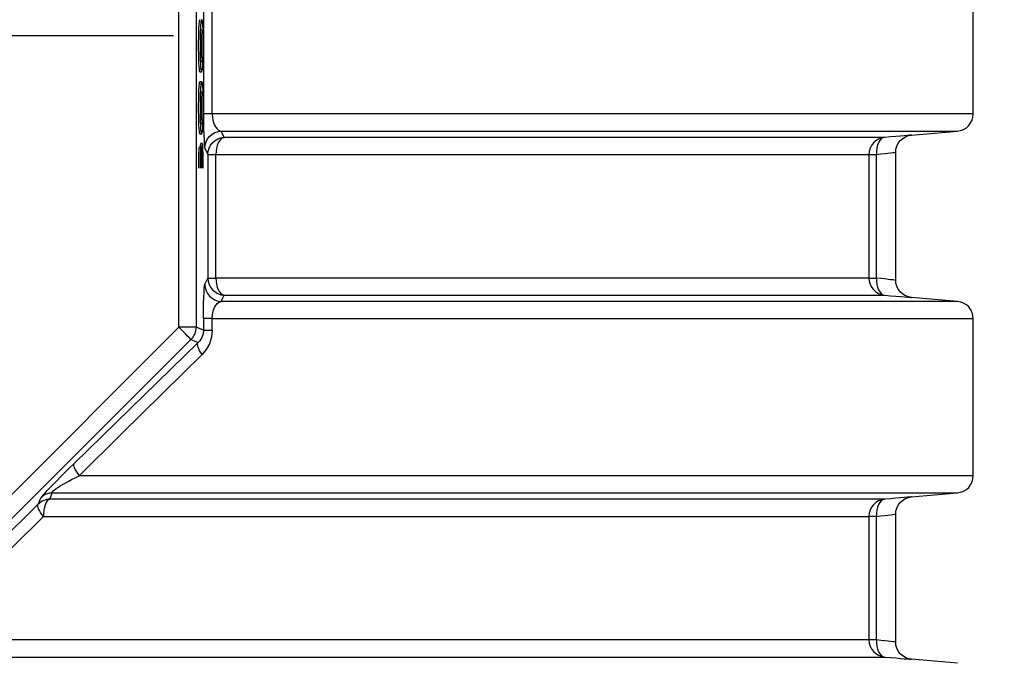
# Model space of a CAD drawing. Header units: millimetres. Extents: x 196 to 2027204, y -221452 to 153872.
# Tile 304 of 381: x 1217274 to 1217846, y -199548 to -199175. Entities that reach past the tile are written whole.
import ezdxf

# ---------------------------------------------------------------- set-up
doc = ezdxf.new("R2010")
doc.units = ezdxf.units.MM
doc.linetypes.add('CENTER', pattern=[50.8, 31.75, -6.35, 6.35, -6.35])
doc.layers.get('Defpoints').update_dxf_attribs({"lineweight": 18})
for name, color, linetype, lineweight in [('00_Основной', 163, 'Continuous', 40), ('ТМ-размеры', 25, 'Continuous', 20), ('электрика', 1, 'Continuous', 140)]:
    doc.layers.add(name, color=color, linetype=linetype, lineweight=lineweight)
doc.styles.add('SFINKS', font='SFINKS.shx', dxfattribs={"width": 0.7, "oblique": 15})
doc.styles.add('Times New Roman', font='times.ttf')
doc.dimstyles.new('кира-50', dxfattribs={"dimtxt": 150, "dimasz": 40, "dimexe": 15, "dimexo": 0, "dimgap": 20, "dimtad": 1, "dimdec": 0, "dimrnd": 5, "dimdsep": 46, "dimtxsty": 'SFINKS', "dimblk1": 'OBLIQUE', "dimblk2": 'OBLIQUE', "dimsah": 1, "dimcen": 2.5, "dimclrd": 252, "dimclre": 252, "dimclrt": 252, "dimadec": 0, "dimazin": 0, "dimtfac": 1, "dimtdec": 0, "dimtofl": 0, "dimtmove": 0, "dimatfit": 3, "dimldrblk": 'OBLIQUE', "dimfxl": 15, "dimtfill": 1, "dimtolj": 1, "dimtzin": 0, "dimlwd": 20, "dimlwe": 20, "dimarcsym": 0})

# ---------------------------------------------------------------- blocks, each defined once
blk = doc.blocks.new('_Oblique')
at = {"color": 0, "linetype": 'ByBlock', "lineweight": -2}
blk.add_line((-0.5, -0.5), (0.5, 0.5), dxfattribs=at)
blk = doc.blocks.new('*D85')
at = {"layer": 'Defpoints', "color": 0, "linetype": 'ByBlock', "lineweight": 50, "transparency": 16777216}
for p in [(1216957.71, -194978.27), (1216957.71, -203390.23), (1218392.05, -203390.23)]:
    blk.add_point(p, dxfattribs=at)
at = {"layer": 'ТМ-размеры', "color": 252, "linetype": 'ByBlock', "lineweight": 20, "transparency": 16777216}
for p, q in [((1216957.71, -194978.27), (1218407.05, -194978.27)), ((1218392.05, -194978.27), (1218392.05, -203390.23)), ((1216957.71, -203390.23), (1218407.05, -203390.23))]:
    blk.add_line(p, q, dxfattribs=at)
at = {"layer": 'ТМ-размеры', "color": 252, "linetype": 'ByBlock', "lineweight": 20, "transparency": 16777216, "xscale": 40, "yscale": 40, "zscale": 40}
for p, rotation in [((1218392.05, -194978.27), 90), ((1218392.05, -203390.23), 270)]:
    blk.add_blockref('_Oblique', p, dxfattribs=dict(at, rotation=rotation))
at = {"layer": 'ТМ-размеры', "color": 252, "linetype": 'ByBlock', "transparency": 16777216, "insert": (1218297.05, -199184.25), "char_height": 150, "attachment_point": 5, "rotation": 90, "style": 'SFINKS', "bg_fill": 3, "box_fill_scale": 1.1, "bg_fill_color": 256, "bg_fill_true_color": 13158600, "bg_fill_transparency": 0}
blk.add_mtext('\\A1;8410', dxfattribs=at)

msp = doc.modelspace()

# ---------------------------------------------------------------- linework, layer by layer
at = {"color": 252, "linetype": 'CENTER', "lineweight": 25, "ltscale": 10}
msp.add_line((1216538.04, -199184.32, 0.2), (1217380.82, -199184.32, 0.2), dxfattribs=at)
at = {"layer": '00_Основной', "color": 252, "lineweight": 25, "ltscale": 10}
for p, q in [((1217366.63, -199261.35, 0.2), (1217366.63, -199014.87, 0.2)), ((1217376.62, -199014.87, 0.2), (1217376.62, -199261.35, 0.2)), ((1217380.98, -199138.67, 0.2), (1217380.98, -199229.84, 0.2)), ((1217386.04, -199229.84, 0.2), (1217386.04, -199138.67, 0.2)), ((1217827.71, -199229.84, 0.2), (1217827.71, -199138.67, 0.2)), ((1217366.63, -199353.64, 0.2), (1217366.63, -199184.32, 0.2)), ((1217376.62, -199184.32, 0.2), (1217376.62, -199353.64, 0.2)), ((1217379.53, -199196.88, 0.2), (1217380.53, -199196.88, 0.2)), ((1217378.38, -199203.71, 0.2), (1217379.39, -199203.71, 0.2)), ((1217378.92, -199205.39, 0.2), (1217379.92, -199205.39, 0.2)), ((1217379.92, -199211.17, 0.2), (1217378.92, -199211.17, 0.2)), ((1217379.53, -199232.89, 0.2), (1217380.53, -199232.89, 0.2)), ((1217378.38, -199239.73, 0.2), (1217379.39, -199239.73, 0.2)), ((1217378.92, -199241.41, 0.2), (1217379.92, -199241.41, 0.2)), ((1217791.84, -199242.15, 0.2), (1217818.58, -199239.8, 0.2)), ((1217379.45, -199249.33, 0.2), (1217378.45, -199249.33, 0.2)), ((1217380.29, -199247.04, 0.2), (1217379.29, -199247.04, 0.2)), ((1217383.46, -199253.42, 0.2), (1217383.46, -199261.35, 0.2)), ((1217383.46, -199253.42, 0.2), (1217383.46, -199325.09, 0.2)), ((1217388.15, -199325.09, 0.2), (1217388.15, -199253.42, 0.2)), ((1217388.15, -199261.35, 0.2), (1217388.15, -199253.42, 0.2)), ((1217767.2, -199253.42, 0.2), (1217767.2, -199261.35, 0.2)), ((1217767.2, -199253.42, 0.2), (1217767.2, -199325.09, 0.2)), ((1217771.63, -199325.09, 0.2), (1217771.63, -199253.42, 0.2)), ((1217771.63, -199261.35, 0.2), (1217771.63, -199253.42, 0.2)), ((1217782.71, -199261.35, 0.2), (1217782.71, -199252.05, 0.2)), ((1217782.71, -199326.46, 0.2), (1217782.71, -199252.11, 0.2)), ((1217818.58, -199338.71, 0.2), (1217791.84, -199336.37, 0.2)), ((1217380.98, -199348.67, 0.2), (1217380.98, -199355.43, 0.2)), ((1217386.04, -199355.43, 0.2), (1217386.04, -199348.67, 0.2)), ((1217827.71, -199439.84, 0.2), (1217827.71, -199348.67, 0.2)), ((1217127.09, -199593.18, 0.2), (1217366.63, -199353.64, 0.2)), ((1217380.98, -199355.43, 0.2), (1217376.62, -199353.64, 0.2)), ((1217373.7, -199360.69, 0.2), (1217134.15, -199600.23, 0.2)), ((1217373.7, -199360.69, 0.2), (1217377.93, -199362.46, 0.2)), ((1217791.84, -199452.15, 0.2), (1217818.58, -199449.8, 0.2)), ((1217767.2, -199463.42, 0.2), (1217767.2, -199535.09, 0.2)), ((1217771.63, -199535.09, 0.2), (1217771.63, -199463.42, 0.2)), ((1217782.71, -199536.45, 0.2), (1217782.71, -199462.06, 0.2)), ((1217818.58, -199548.71, 0.2), (1217791.84, -199546.37, 0.2))]:
    msp.add_line(p, q, dxfattribs=at)
at = {"layer": '00_Основной', "color": 252, "lineweight": 25, "ltscale": 10, "elevation": 0.2}
for points in [[(1217378.92, -199175.19), (1217378.85, -199175.18), (1217378.68, -199175.39), (1217378.55, -199175.81), (1217378.44, -199176.46), (1217378.34, -199177.29), (1217378.26, -199178.28), (1217378.14, -199180.12), (1217378.06, -199182.43), (1217378, -199185.21), (1217377.97, -199188.44), (1217377.97, -199192), (1217378, -199195.24), (1217378.06, -199198.02), (1217378.14, -199200.35), (1217378.26, -199202.26), (1217378.38, -199203.71)], [(1217380.44, -199176.83), (1217380.32, -199176.02), (1217380.17, -199175.48), (1217380.02, -199175.2), (1217379.84, -199175.18), (1217379.68, -199175.39), (1217379.55, -199175.81), (1217379.44, -199176.46), (1217379.34, -199177.29), (1217379.26, -199178.28), (1217379.14, -199180.12), (1217379.06, -199182.43), (1217379, -199185.21), (1217378.98, -199188.44), (1217378.98, -199192), (1217379, -199195.24), (1217379.06, -199198.02), (1217379.14, -199200.35), (1217379.26, -199202.26), (1217379.39, -199203.71)], [(1217379.29, -199196.6), (1217379.22, -199194.59), (1217379.17, -199192.14), (1217379.16, -199189.29), (1217379.2, -199186.63), (1217379.23, -199185.31), (1217379.29, -199184.09), (1217379.36, -199183.02), (1217379.44, -199182.18), (1217379.57, -199181.52), (1217379.72, -199181.13), (1217379.92, -199181), (1217380.09, -199181.12), (1217380.25, -199181.48), (1217380.37, -199182.08), (1217380.47, -199182.89), (1217380.54, -199184.01), (1217380.6, -199185.28), (1217380.64, -199186.66), (1217380.67, -199189.3), (1217380.67, -199192.15), (1217380.61, -199194.68), (1217380.53, -199196.88)], [(1217379.39, -199203.71), (1217379.53, -199204.61), (1217379.69, -199205.16), (1217379.88, -199205.39), (1217380.09, -199205.26), (1217380.26, -199204.77), (1217380.41, -199203.9), (1217380.54, -199202.68), (1217380.67, -199200.79), (1217380.77, -199198.43), (1217380.83, -199195.62), (1217380.85, -199192.35), (1217380.85, -199188.72), (1217380.83, -199185.42), (1217380.77, -199182.58), (1217380.68, -199180.21), (1217380.59, -199178.29), (1217380.44, -199176.83)], [(1217379.41, -199182.47), (1217379.47, -199182.89), (1217379.54, -199184.01), (1217379.6, -199185.28), (1217379.64, -199186.66), (1217379.67, -199189.3), (1217379.67, -199192.15), (1217379.61, -199194.68), (1217379.53, -199196.88)], [(1217380.53, -199196.88), (1217380.44, -199197.86), (1217380.35, -199198.64), (1217380.22, -199199.16), (1217380.09, -199199.43), (1217379.96, -199199.53), (1217379.81, -199199.5), (1217379.64, -199199.21), (1217379.5, -199198.61), (1217379.39, -199197.75), (1217379.29, -199196.6)], [(1217379.53, -199196.88), (1217379.44, -199197.86), (1217379.43, -199198.06)], [(1217378.38, -199203.71), (1217378.53, -199204.61), (1217378.69, -199205.16), (1217378.89, -199205.39), (1217378.92, -199205.37)], [(1217378.92, -199211.2), (1217378.85, -199211.2), (1217378.68, -199211.4), (1217378.55, -199211.84), (1217378.44, -199212.48), (1217378.34, -199213.3), (1217378.26, -199214.3), (1217378.14, -199216.14), (1217378.06, -199218.45), (1217378, -199221.23), (1217377.97, -199224.45), (1217377.97, -199228.02), (1217378, -199231.27), (1217378.06, -199234.05), (1217378.14, -199236.38), (1217378.26, -199238.28), (1217378.38, -199239.73)], [(1217380.44, -199212.85), (1217380.32, -199212.05), (1217380.17, -199211.5), (1217380.02, -199211.22), (1217379.84, -199211.2), (1217379.68, -199211.4), (1217379.55, -199211.84), (1217379.44, -199212.48), (1217379.34, -199213.3), (1217379.26, -199214.3), (1217379.14, -199216.14), (1217379.06, -199218.45), (1217379, -199221.23), (1217378.98, -199224.45), (1217378.98, -199228.02), (1217379, -199231.27), (1217379.06, -199234.05), (1217379.14, -199236.38), (1217379.26, -199238.28), (1217379.39, -199239.73)], [(1217379.39, -199239.73), (1217379.53, -199240.64), (1217379.69, -199241.19), (1217379.88, -199241.41), (1217380.09, -199241.28), (1217380.26, -199240.79), (1217380.41, -199239.93), (1217380.54, -199238.7), (1217380.67, -199236.81), (1217380.77, -199234.46), (1217380.83, -199231.63), (1217380.85, -199228.38), (1217380.85, -199224.75), (1217380.83, -199221.44), (1217380.77, -199218.61), (1217380.68, -199216.24), (1217380.59, -199214.32), (1217380.44, -199212.85)], [(1217379.29, -199232.62), (1217379.22, -199230.62), (1217379.17, -199228.16), (1217379.16, -199225.31), (1217379.2, -199222.66), (1217379.23, -199221.33), (1217379.29, -199220.12), (1217379.36, -199219.05), (1217379.44, -199218.18), (1217379.57, -199217.55), (1217379.72, -199217.16), (1217379.92, -199217.03), (1217380.09, -199217.14), (1217380.25, -199217.5), (1217380.37, -199218.09), (1217380.47, -199218.92), (1217380.54, -199220.04), (1217380.6, -199221.3), (1217380.64, -199222.69), (1217380.67, -199225.33), (1217380.67, -199228.18), (1217380.61, -199230.7), (1217380.53, -199232.89)], [(1217379.41, -199218.5), (1217379.47, -199218.92), (1217379.54, -199220.04), (1217379.6, -199221.3), (1217379.64, -199222.69), (1217379.67, -199225.33), (1217379.67, -199228.18), (1217379.61, -199230.7), (1217379.53, -199232.89)], [(1217380.53, -199232.89), (1217380.44, -199233.89), (1217380.35, -199234.65), (1217380.22, -199235.19), (1217380.09, -199235.44), (1217379.96, -199235.56), (1217379.81, -199235.53), (1217379.64, -199235.23), (1217379.5, -199234.64), (1217379.39, -199233.78), (1217379.29, -199232.62)], [(1217379.53, -199232.89), (1217379.44, -199233.89), (1217379.43, -199234.09)], [(1217380.98, -199229.84), (1217380.99, -199234.32), (1217381.05, -199238.46), (1217381.15, -199242.1), (1217381.26, -199245.1), (1217381.4, -199247.45), (1217381.56, -199249.02), (1217381.73, -199249.77)], [(1217386.04, -199229.84), (1217384.97, -199229.84), (1217384.01, -199229.84), (1217383.15, -199229.84), (1217382.42, -199229.84), (1217381.83, -199229.84), (1217381.39, -199229.84), (1217381.1, -199229.84), (1217380.98, -199229.84)], [(1217386.04, -199229.84), (1217386.18, -199232.1), (1217386.37, -199233.2), (1217386.62, -199234.27), (1217386.98, -199235.36), (1217387.43, -199236.38), (1217387.95, -199237.32), (1217388.3, -199237.83), (1217388.69, -199238.3), (1217389.11, -199238.7), (1217389.56, -199239.07), (1217390.32, -199239.52), (1217391.28, -199239.8)], [(1217827.71, -199229.84), (1217827.64, -199229.84), (1217827.26, -199229.84), (1217826.51, -199229.84), (1217825.42, -199229.84), (1217823.98, -199229.84), (1217822.19, -199229.84), (1217820.06, -199229.84), (1217817.58, -199229.84), (1217814.74, -199229.84), (1217811.57, -199229.84), (1217808.05, -199229.84), (1217804.19, -199229.84), (1217799.98, -199229.84), (1217795.44, -199229.84), (1217790.55, -199229.84), (1217785.35, -199229.84), (1217779.79, -199229.84), (1217773.92, -199229.84), (1217767.71, -199229.84), (1217761.16, -199229.84), (1217754.3, -199229.84), (1217747.12, -199229.84), (1217739.63, -199229.84), (1217731.81, -199229.84), (1217723.7, -199229.84), (1217715.26, -199229.84), (1217706.52, -199229.84), (1217697.48, -199229.84), (1217688.14, -199229.84), (1217678.5, -199229.84), (1217668.58, -199229.84), (1217658.38, -199229.84), (1217647.88, -199229.84), (1217637.11, -199229.84), (1217626.06, -199229.84), (1217614.76, -199229.84), (1217603.17, -199229.84), (1217591.33, -199229.84), (1217579.24, -199229.84), (1217566.91, -199229.84), (1217554.32, -199229.84), (1217541.48, -199229.84), (1217528.42, -199229.84), (1217515.12, -199229.84), (1217501.6, -199229.84), (1217487.87, -199229.84), (1217473.91, -199229.84), (1217459.76, -199229.84), (1217445.4, -199229.84), (1217430.83, -199229.84), (1217416.09, -199229.84), (1217401.16, -199229.84), (1217386.04, -199229.84)], [(1217818.58, -199239.8), (1217820.4, -199239.46), (1217822.13, -199238.82), (1217823.72, -199237.84), (1217825.09, -199236.6), (1217826.2, -199235.12), (1217827.03, -199233.47), (1217827.54, -199231.69), (1217827.71, -199229.84)], [(1217378.38, -199239.73), (1217378.53, -199240.64), (1217378.69, -199241.19), (1217378.89, -199241.41), (1217378.92, -199241.38)], [(1217381.73, -199249.77), (1217381.91, -199247.88), (1217382.45, -199246.06), (1217383.32, -199244.38), (1217384.51, -199242.88), (1217385.94, -199241.64), (1217387.6, -199240.69), (1217389.39, -199240.07), (1217391.28, -199239.8)], [(1217383.46, -199253.42), (1217383.64, -199251.53), (1217384.18, -199249.71), (1217385.06, -199248.03), (1217386.24, -199246.54), (1217387.68, -199245.29), (1217389.32, -199244.35), (1217391.11, -199243.73), (1217393, -199243.46)], [(1217393, -199243.46), (1217392.03, -199243.78), (1217391.11, -199244.45), (1217390.27, -199245.42), (1217389.55, -199246.66), (1217388.95, -199248.14), (1217388.5, -199249.8), (1217388.23, -199251.57), (1217388.15, -199253.42)], [(1217393, -199243.46), (1217392.03, -199241.41), (1217391.28, -199239.8)], [(1217391.28, -199239.8), (1217406.2, -199239.8), (1217420.93, -199239.8), (1217435.48, -199239.8), (1217449.83, -199239.8), (1217463.96, -199239.8), (1217477.91, -199239.8), (1217491.64, -199239.8), (1217505.16, -199239.8), (1217518.45, -199239.8), (1217531.52, -199239.8), (1217544.34, -199239.8), (1217556.93, -199239.8), (1217569.28, -199239.8), (1217581.37, -199239.8), (1217593.23, -199239.8), (1217604.81, -199239.8), (1217616.13, -199239.8), (1217627.19, -199239.8), (1217637.97, -199239.8), (1217648.47, -199239.8), (1217658.7, -199239.8), (1217668.63, -199239.8), (1217678.28, -199239.8), (1217687.64, -199239.8), (1217696.7, -199239.8), (1217705.45, -199239.8), (1217713.9, -199239.8), (1217722.06, -199239.8), (1217729.89, -199239.8), (1217737.41, -199239.8), (1217744.61, -199239.8), (1217751.49, -199239.8), (1217758.06, -199239.8), (1217764.29, -199239.8), (1217770.19, -199239.8), (1217775.77, -199239.8), (1217781.01, -199239.8), (1217785.91, -199239.8), (1217790.48, -199239.8), (1217794.72, -199239.8), (1217798.61, -199239.8), (1217802.15, -199239.8), (1217805.36, -199239.8), (1217808.22, -199239.8), (1217810.73, -199239.8), (1217812.9, -199239.8), (1217814.71, -199239.8), (1217816.18, -199239.8), (1217817.31, -199239.8), (1217818.07, -199239.8), (1217818.49, -199239.8), (1217818.58, -199239.8)], [(1217776.32, -199243.46), (1217775.54, -199243.46), (1217774.41, -199243.46), (1217772.93, -199243.46), (1217771.09, -199243.46), (1217768.92, -199243.46), (1217766.38, -199243.46), (1217763.5, -199243.46), (1217760.27, -199243.46), (1217756.7, -199243.46), (1217752.79, -199243.46), (1217748.53, -199243.46), (1217743.93, -199243.46), (1217738.99, -199243.46), (1217733.71, -199243.46), (1217728.11, -199243.46), (1217722.17, -199243.46), (1217715.9, -199243.46), (1217709.3, -199243.46), (1217702.39, -199243.46), (1217695.15, -199243.46), (1217687.6, -199243.46), (1217679.73, -199243.46), (1217671.54, -199243.46), (1217663.06, -199243.46), (1217654.27, -199243.46), (1217645.17, -199243.46), (1217635.78, -199243.46), (1217626.1, -199243.46), (1217616.14, -199243.46), (1217605.9, -199243.46), (1217595.35, -199243.46), (1217584.56, -199243.46), (1217573.48, -199243.46), (1217562.15, -199243.46), (1217550.55, -199243.46), (1217538.7, -199243.46), (1217526.59, -199243.46), (1217514.25, -199243.46), (1217501.66, -199243.46), (1217488.83, -199243.46), (1217475.78, -199243.46), (1217462.5, -199243.46), (1217449.01, -199243.46), (1217435.31, -199243.46), (1217421.41, -199243.46), (1217407.3, -199243.46), (1217393, -199243.46)], [(1217776.32, -199243.46), (1217774.5, -199243.78), (1217772.77, -199244.45), (1217771.19, -199245.42), (1217769.82, -199246.66), (1217768.71, -199248.14), (1217767.88, -199249.8), (1217767.37, -199251.57), (1217767.2, -199253.42)], [(1217776.32, -199243.46), (1217775.3, -199243.73), (1217774.34, -199244.35), (1217773.48, -199245.31), (1217772.76, -199246.55), (1217772.2, -199248.03), (1217771.8, -199249.72), (1217771.62, -199251.53), (1217771.63, -199253.42)], [(1217791.84, -199242.15), (1217791.84, -199242.15), (1217791.57, -199242.16), (1217790.79, -199242.23), (1217789.5, -199242.34), (1217787.7, -199242.48), (1217785.47, -199242.68), (1217782.81, -199242.91), (1217779.73, -199243.16), (1217776.32, -199243.46)], [(1217782.71, -199252.11), (1217782.86, -199250.37), (1217783.34, -199248.61), (1217784.18, -199246.9), (1217785.33, -199245.35), (1217786.77, -199244.05), (1217788.41, -199243.08), (1217790.13, -199242.44), (1217791.84, -199242.15)], [(1217378.45, -199249.36), (1217378.44, -199249.33), (1217378.32, -199249.81), (1217378.21, -199251.09), (1217378.11, -199253.14), (1217378.03, -199255.89), (1217377.99, -199259.14), (1217377.98, -199261.35)], [(1217379.82, -199255.71), (1217379.75, -199252.87), (1217379.67, -199250.85), (1217379.55, -199249.67), (1217379.44, -199249.33), (1217379.31, -199249.81), (1217379.2, -199251.09), (1217379.12, -199253.14), (1217379.03, -199255.89), (1217378.99, -199259.14), (1217378.98, -199261.35)], [(1217379.29, -199247.17), (1217379.22, -199247.14), (1217379.07, -199248.02), (1217378.99, -199249.33)], [(1217380.85, -199261.35), (1217380.85, -199260.41), (1217380.83, -199256.47), (1217380.74, -199253.04), (1217380.64, -199250.16), (1217380.51, -199248.19), (1217380.37, -199247.18), (1217380.22, -199247.14), (1217380.08, -199248.02), (1217379.96, -199249.81), (1217379.88, -199252.39), (1217379.82, -199255.71)], [(1217381.73, -199249.77), (1217382.7, -199251.83), (1217383.46, -199253.42)], [(1217379.16, -199261.35), (1217379.16, -199260.89), (1217379.19, -199259.15), (1217379.23, -199257.64), (1217379.3, -199256.12), (1217379.39, -199255.31), (1217379.48, -199255.21), (1217379.57, -199255.78), (1217379.64, -199256.96), (1217379.69, -199258.74), (1217379.72, -199259.74), (1217379.74, -199260.79), (1217379.74, -199261.35)], [(1217379.93, -199261.35), (1217379.93, -199260.77), (1217379.95, -199258.7), (1217379.99, -199256.88), (1217380.08, -199254.65), (1217380.19, -199253.38), (1217380.27, -199253.08), (1217380.36, -199253.25), (1217380.44, -199253.84), (1217380.56, -199255.57), (1217380.62, -199258.05), (1217380.65, -199259.96), (1217380.66, -199261.35)], [(1217383.46, -199253.42), (1217383.58, -199253.42), (1217383.84, -199253.42), (1217384.25, -199253.42), (1217384.79, -199253.42), (1217385.46, -199253.42), (1217386.26, -199253.42), (1217387.16, -199253.42), (1217388.15, -199253.42)], [(1217388.15, -199253.42), (1217402.6, -199253.42), (1217416.84, -199253.42), (1217430.88, -199253.42), (1217444.7, -199253.42), (1217458.32, -199253.42), (1217471.7, -199253.42), (1217484.85, -199253.42), (1217497.78, -199253.42), (1217510.45, -199253.42), (1217522.86, -199253.42), (1217535.05, -199253.42), (1217546.95, -199253.42), (1217558.61, -199253.42), (1217569.98, -199253.42), (1217581.09, -199253.42), (1217591.91, -199253.42), (1217602.44, -199253.42), (1217612.7, -199253.42), (1217622.65, -199253.42), (1217632.3, -199253.42), (1217641.65, -199253.42), (1217650.7, -199253.42), (1217659.43, -199253.42), (1217667.85, -199253.42), (1217675.95, -199253.42), (1217683.72, -199253.42), (1217691.17, -199253.42), (1217698.3, -199253.42), (1217705.08, -199253.42), (1217711.53, -199253.42), (1217717.64, -199253.42), (1217723.41, -199253.42), (1217728.84, -199253.42), (1217733.92, -199253.42), (1217738.65, -199253.42), (1217743.04, -199253.42), (1217747.07, -199253.42), (1217750.74, -199253.42), (1217754.06, -199253.42), (1217757.02, -199253.42), (1217759.62, -199253.42), (1217761.86, -199253.42), (1217763.74, -199253.42), (1217765.25, -199253.42), (1217766.41, -199253.42), (1217767.2, -199253.42)], [(1217767.2, -199253.42), (1217767.31, -199253.42), (1217767.57, -199253.42), (1217767.95, -199253.42), (1217768.46, -199253.42), (1217769.09, -199253.42), (1217769.84, -199253.42), (1217770.69, -199253.42), (1217771.63, -199253.42)], [(1217771.63, -199253.42), (1217774.17, -199253.11), (1217776.37, -199252.85), (1217778.23, -199252.63), (1217779.76, -199252.45), (1217781.04, -199252.31), (1217781.97, -199252.19), (1217782.52, -199252.12), (1217782.71, -199252.11), (1217782.71, -199252.11)], [(1217380.98, -199348.67), (1217380.99, -199344.18), (1217381.05, -199340.01), (1217381.15, -199336.37), (1217381.26, -199333.39), (1217381.4, -199331.03), (1217381.56, -199329.5), (1217381.73, -199328.75)], [(1217381.73, -199328.75), (1217382.7, -199326.69), (1217383.46, -199325.09)], [(1217381.73, -199328.75), (1217381.91, -199330.64), (1217382.45, -199332.46), (1217383.32, -199334.14), (1217384.51, -199335.63), (1217385.94, -199336.88), (1217387.6, -199337.82), (1217389.39, -199338.44), (1217391.28, -199338.71)], [(1217383.46, -199325.09), (1217383.64, -199326.98), (1217384.18, -199328.79), (1217385.06, -199330.48), (1217386.24, -199331.96), (1217387.68, -199333.2), (1217389.32, -199334.16), (1217391.11, -199334.78), (1217393, -199335.06)], [(1217383.46, -199325.09), (1217383.58, -199325.09), (1217383.84, -199325.09), (1217384.25, -199325.09), (1217384.79, -199325.09), (1217385.46, -199325.09), (1217386.26, -199325.09), (1217387.16, -199325.09), (1217388.15, -199325.09)], [(1217388.15, -199325.09), (1217388.23, -199326.94), (1217388.5, -199328.72), (1217388.95, -199330.37), (1217389.55, -199331.85), (1217390.27, -199333.09), (1217391.11, -199334.07), (1217392.03, -199334.72), (1217393, -199335.06)], [(1217767.2, -199325.09), (1217766.41, -199325.09), (1217765.25, -199325.09), (1217763.74, -199325.09), (1217761.86, -199325.09), (1217759.62, -199325.09), (1217757.02, -199325.09), (1217754.06, -199325.09), (1217750.74, -199325.09), (1217747.07, -199325.09), (1217743.04, -199325.09), (1217738.65, -199325.09), (1217733.92, -199325.09), (1217728.84, -199325.09), (1217723.41, -199325.09), (1217717.64, -199325.09), (1217711.53, -199325.09), (1217705.08, -199325.09), (1217698.3, -199325.09), (1217691.17, -199325.09), (1217683.72, -199325.09), (1217675.95, -199325.09), (1217667.85, -199325.09), (1217659.43, -199325.09), (1217650.7, -199325.09), (1217641.65, -199325.09), (1217632.3, -199325.09), (1217622.65, -199325.09), (1217612.7, -199325.09), (1217602.44, -199325.09), (1217591.91, -199325.09), (1217581.09, -199325.09), (1217569.98, -199325.09), (1217558.61, -199325.09), (1217546.95, -199325.09), (1217535.05, -199325.09), (1217522.86, -199325.09), (1217510.45, -199325.09), (1217497.78, -199325.09), (1217484.85, -199325.09), (1217471.7, -199325.09), (1217458.32, -199325.09), (1217444.7, -199325.09), (1217430.88, -199325.09), (1217416.84, -199325.09), (1217402.6, -199325.09), (1217388.15, -199325.09)], [(1217767.2, -199325.09), (1217767.37, -199326.94), (1217767.88, -199328.72), (1217768.71, -199330.37), (1217769.82, -199331.85), (1217771.19, -199333.09), (1217772.77, -199334.07), (1217774.5, -199334.72), (1217776.32, -199335.06)], [(1217767.2, -199325.09), (1217767.31, -199325.09), (1217767.57, -199325.09), (1217767.95, -199325.09), (1217768.46, -199325.09), (1217769.09, -199325.09), (1217769.84, -199325.09), (1217770.69, -199325.09), (1217771.63, -199325.09)], [(1217771.63, -199325.09), (1217771.62, -199326.97), (1217771.8, -199328.79), (1217772.2, -199330.47), (1217772.76, -199331.96), (1217773.48, -199333.2), (1217774.34, -199334.15), (1217775.3, -199334.77), (1217776.32, -199335.06)], [(1217782.71, -199326.4), (1217782.52, -199326.38), (1217781.97, -199326.32), (1217781.06, -199326.21), (1217779.76, -199326.05), (1217778.25, -199325.88), (1217776.39, -199325.66), (1217774.17, -199325.39), (1217771.63, -199325.09)], [(1217791.84, -199336.37), (1217790.13, -199336.07), (1217788.41, -199335.44), (1217786.77, -199334.45), (1217785.33, -199333.16), (1217784.18, -199331.61), (1217783.34, -199329.9), (1217782.86, -199328.14), (1217782.71, -199326.4)], [(1217391.28, -199338.71), (1217392.24, -199336.65), (1217393, -199335.06)], [(1217393, -199335.06), (1217407.3, -199335.06), (1217421.41, -199335.06), (1217435.31, -199335.06), (1217449.01, -199335.06), (1217462.5, -199335.06), (1217475.78, -199335.06), (1217488.83, -199335.06), (1217501.66, -199335.06), (1217514.25, -199335.06), (1217526.59, -199335.06), (1217538.7, -199335.06), (1217550.55, -199335.06), (1217562.15, -199335.06), (1217573.48, -199335.06), (1217584.56, -199335.06), (1217595.35, -199335.06), (1217605.9, -199335.06), (1217616.14, -199335.06), (1217626.1, -199335.06), (1217635.78, -199335.06), (1217645.17, -199335.06), (1217654.27, -199335.06), (1217663.06, -199335.06), (1217671.54, -199335.06), (1217679.73, -199335.06), (1217687.6, -199335.06), (1217695.15, -199335.06), (1217702.39, -199335.06), (1217709.3, -199335.06), (1217715.9, -199335.06), (1217722.17, -199335.06), (1217728.11, -199335.06), (1217733.71, -199335.06), (1217738.99, -199335.06), (1217743.93, -199335.06), (1217748.53, -199335.06), (1217752.79, -199335.06), (1217756.7, -199335.06), (1217760.27, -199335.06), (1217763.5, -199335.06), (1217766.38, -199335.06), (1217768.92, -199335.06), (1217771.09, -199335.06), (1217772.93, -199335.06), (1217774.41, -199335.06), (1217775.54, -199335.06), (1217776.32, -199335.06)], [(1217776.32, -199335.06), (1217779.74, -199335.35), (1217782.81, -199335.6), (1217785.47, -199335.83), (1217787.72, -199336.01), (1217789.5, -199336.17), (1217790.78, -199336.28), (1217791.57, -199336.34), (1217791.84, -199336.37)], [(1217386.04, -199348.67), (1217386.18, -199346.4), (1217386.64, -199344.21), (1217386.99, -199343.12), (1217387.43, -199342.11), (1217387.97, -199341.18), (1217388.43, -199340.52), (1217388.97, -199339.94), (1217389.56, -199339.43), (1217390.05, -199339.12), (1217390.63, -199338.86), (1217391.28, -199338.71)], [(1217818.58, -199338.71), (1217818.44, -199338.71), (1217817.72, -199338.71), (1217816.41, -199338.71), (1217814.51, -199338.71), (1217812.02, -199338.71), (1217808.94, -199338.71), (1217805.27, -199338.71), (1217801.01, -199338.71), (1217796.17, -199338.71), (1217790.77, -199338.71), (1217784.77, -199338.71), (1217778.21, -199338.71), (1217771.08, -199338.71), (1217763.41, -199338.71), (1217755.15, -199338.71), (1217746.36, -199338.71), (1217737.03, -199338.71), (1217727.15, -199338.71), (1217716.74, -199338.71), (1217705.82, -199338.71), (1217694.37, -199338.71), (1217682.4, -199338.71), (1217669.96, -199338.71), (1217657.01, -199338.71), (1217643.59, -199338.71), (1217629.67, -199338.71), (1217615.31, -199338.71), (1217600.49, -199338.71), (1217585.24, -199338.71), (1217569.53, -199338.71), (1217553.42, -199338.71), (1217536.89, -199338.71), (1217519.96, -199338.71), (1217502.65, -199338.71), (1217484.95, -199338.71), (1217466.89, -199338.71), (1217448.49, -199338.71), (1217429.73, -199338.71), (1217410.67, -199338.71), (1217391.28, -199338.71)], [(1217827.71, -199348.67), (1217827.54, -199346.82), (1217827.03, -199345.04), (1217826.2, -199343.38), (1217825.09, -199341.91), (1217823.72, -199340.67), (1217822.13, -199339.7), (1217820.4, -199339.03), (1217818.58, -199338.71)], [(1217386.04, -199348.67), (1217384.97, -199348.67), (1217384.01, -199348.67), (1217383.15, -199348.67), (1217382.42, -199348.67), (1217381.83, -199348.67), (1217381.39, -199348.67), (1217381.1, -199348.67), (1217380.98, -199348.67)], [(1217386.04, -199348.67), (1217405.78, -199348.67), (1217425.22, -199348.67), (1217444.33, -199348.67), (1217463.11, -199348.67), (1217481.53, -199348.67), (1217499.6, -199348.67), (1217517.28, -199348.67), (1217534.59, -199348.67), (1217551.5, -199348.67), (1217567.99, -199348.67), (1217584.06, -199348.67), (1217599.7, -199348.67), (1217614.91, -199348.67), (1217629.66, -199348.67), (1217643.94, -199348.67), (1217657.74, -199348.67), (1217671.08, -199348.67), (1217683.9, -199348.67), (1217696.24, -199348.67), (1217708.06, -199348.67), (1217719.36, -199348.67), (1217730.15, -199348.67), (1217740.4, -199348.67), (1217750.1, -199348.67), (1217759.27, -199348.67), (1217767.88, -199348.67), (1217775.92, -199348.67), (1217783.4, -199348.67), (1217790.31, -199348.67), (1217796.67, -199348.67), (1217802.42, -199348.67), (1217807.6, -199348.67), (1217812.18, -199348.67), (1217816.19, -199348.67), (1217819.59, -199348.67), (1217822.42, -199348.67), (1217824.63, -199348.67), (1217826.26, -199348.67), (1217827.27, -199348.67), (1217827.69, -199348.67), (1217827.71, -199348.67)], [(1217373.7, -199360.69), (1217373.51, -199360.52), (1217373.08, -199360.09), (1217372.41, -199359.42), (1217371.54, -199358.55), (1217370.48, -199357.48), (1217369.27, -199356.28), (1217367.97, -199354.98), (1217366.63, -199353.64)], [(1217376.62, -199353.64), (1217376.36, -199353.64), (1217375.76, -199353.64), (1217374.81, -199353.64), (1217373.57, -199353.64), (1217372.07, -199353.64), (1217370.37, -199353.64), (1217368.53, -199353.64), (1217366.63, -199353.64)], [(1217376.62, -199353.64), (1217376.58, -199354.61), (1217376.42, -199355.58), (1217376.18, -199356.53), (1217375.86, -199357.46), (1217375.43, -199358.34), (1217374.94, -199359.18), (1217374.35, -199359.98), (1217373.7, -199360.69)], [(1217380.98, -199355.43), (1217380.75, -199357.52), (1217380.06, -199359.52), (1217379.5, -199360.55), (1217378.79, -199361.54), (1217377.93, -199362.46)], [(1217386.04, -199355.43), (1217385.64, -199359.44), (1217384.45, -199363.22), (1217382.6, -199366.58), (1217380.14, -199369.53)], [(1217380.98, -199355.43), (1217381.1, -199355.43), (1217381.39, -199355.43), (1217381.83, -199355.43), (1217382.42, -199355.43), (1217383.15, -199355.43), (1217384.01, -199355.43), (1217384.97, -199355.43), (1217386.04, -199355.43)], [(1217377.93, -199362.46), (1217354.27, -199385.49), (1217330.24, -199408.94), (1217305.84, -199432.77)], [(1217380.14, -199369.53), (1217379.36, -199368.4), (1217378.69, -199367.3), (1217378.17, -199366.24), (1217377.81, -199365.25), (1217377.59, -199364.38), (1217377.54, -199363.6), (1217377.65, -199362.95), (1217377.93, -199362.46)], [(1217308.87, -199439.84), (1217333.42, -199415.57), (1217357.17, -199392.13), (1217380.14, -199369.53)], [(1217305.84, -199432.77), (1217302.85, -199435.72), (1217299.8, -199438.74), (1217297.62, -199440.9), (1217295.61, -199442.93), (1217293.72, -199444.87), (1217292.28, -199446.34), (1217290.92, -199447.73), (1217289.69, -199449.03), (1217288.62, -199450.17), (1217287.75, -199451.13), (1217287.1, -199451.88), (1217286.67, -199452.4), (1217286.49, -199452.7)], [(1217305.84, -199432.77), (1217305.63, -199433.22), (1217305.6, -199433.84), (1217305.75, -199434.59), (1217306.06, -199435.48), (1217306.56, -199436.48), (1217307.19, -199437.56), (1217307.97, -199438.69), (1217308.87, -199439.84)], [(1217293.21, -199449.8), (1217292.98, -199449.59), (1217293.12, -199449.21), (1217293.63, -199448.68), (1217294.49, -199447.96), (1217295.51, -199447.25), (1217296.72, -199446.46), (1217297.84, -199445.77), (1217299.16, -199444.99), (1217300.71, -199444.12), (1217302.46, -199443.16), (1217304.41, -199442.12), (1217306.54, -199441.02), (1217308.87, -199439.84)], [(1217827.71, -199439.84), (1217827.71, -199439.84), (1217827.37, -199439.84), (1217826.43, -199439.84), (1217824.88, -199439.84), (1217822.76, -199439.84), (1217820.02, -199439.84), (1217816.7, -199439.84), (1217812.79, -199439.84), (1217808.29, -199439.84), (1217803.21, -199439.84), (1217797.55, -199439.84), (1217791.3, -199439.84), (1217784.5, -199439.84), (1217777.12, -199439.84), (1217769.18, -199439.84), (1217760.67, -199439.84), (1217751.61, -199439.84), (1217742.01, -199439.84), (1217731.88, -199439.84), (1217721.21, -199439.84), (1217710.01, -199439.84), (1217698.3, -199439.84), (1217686.09, -199439.84), (1217673.36, -199439.84), (1217660.15, -199439.84), (1217646.45, -199439.84), (1217632.29, -199439.84), (1217617.65, -199439.84), (1217602.57, -199439.84), (1217587.04, -199439.84), (1217571.09, -199439.84), (1217554.7, -199439.84), (1217537.91, -199439.84), (1217520.72, -199439.84), (1217503.14, -199439.84), (1217485.19, -199439.84), (1217466.87, -199439.84), (1217448.21, -199439.84), (1217429.21, -199439.84), (1217409.88, -199439.84), (1217390.25, -199439.84), (1217370.31, -199439.84), (1217350.11, -199439.84), (1217329.61, -199439.84), (1217308.87, -199439.84)], [(1217818.58, -199449.8), (1217820.4, -199449.47), (1217822.13, -199448.8), (1217823.72, -199447.84), (1217825.09, -199446.6), (1217826.2, -199445.12), (1217827.03, -199443.47), (1217827.54, -199441.69), (1217827.71, -199439.84)], [(1217293.21, -199449.8), (1217292.28, -199449.88), (1217291.36, -199450.03), (1217290.46, -199450.28), (1217289.57, -199450.61), (1217288.73, -199451.02), (1217287.93, -199451.51), (1217287.18, -199452.08), (1217286.49, -199452.7)], [(1217291.77, -199453.46), (1217292.57, -199451.42), (1217293.21, -199449.8)], [(1217293.21, -199449.8), (1217313.89, -199449.8), (1217334.33, -199449.8), (1217354.51, -199449.8), (1217374.4, -199449.8), (1217394.02, -199449.8), (1217413.34, -199449.8), (1217432.33, -199449.8), (1217451.01, -199449.8), (1217469.34, -199449.8), (1217487.33, -199449.8), (1217504.95, -199449.8), (1217522.19, -199449.8), (1217539.04, -199449.8), (1217555.49, -199449.8), (1217571.54, -199449.8), (1217587.16, -199449.8), (1217602.35, -199449.8), (1217617.08, -199449.8), (1217631.38, -199449.8), (1217645.21, -199449.8), (1217658.56, -199449.8), (1217671.43, -199449.8), (1217683.82, -199449.8), (1217695.68, -199449.8), (1217707.06, -199449.8), (1217717.93, -199449.8), (1217728.25, -199449.8), (1217738.06, -199449.8), (1217747.33, -199449.8), (1217756.05, -199449.8), (1217764.22, -199449.8), (1217771.84, -199449.8), (1217778.9, -199449.8), (1217785.39, -199449.8), (1217791.32, -199449.8), (1217796.67, -199449.8), (1217801.45, -199449.8), (1217805.64, -199449.8), (1217809.25, -199449.8), (1217812.27, -199449.8), (1217814.7, -199449.8), (1217816.55, -199449.8), (1217817.8, -199449.8), (1217818.47, -199449.8), (1217818.58, -199449.8)], [(1217286.49, -199452.7), (1217285.67, -199454.74), (1217285.05, -199456.35)], [(1217291.77, -199453.46), (1217290.82, -199453.53), (1217289.91, -199453.69), (1217289, -199453.94), (1217288.13, -199454.26), (1217287.3, -199454.67), (1217286.49, -199455.17), (1217285.74, -199455.72), (1217285.05, -199456.35)], [(1217291.77, -199453.46), (1217291.02, -199453.78), (1217290.32, -199454.45), (1217289.66, -199455.42), (1217289.12, -199456.66), (1217288.65, -199458.13), (1217288.31, -199459.8), (1217288.11, -199461.58), (1217288.04, -199463.42)], [(1217776.32, -199453.46), (1217775.53, -199453.46), (1217774.38, -199453.46), (1217772.86, -199453.46), (1217770.98, -199453.46), (1217768.75, -199453.46), (1217766.16, -199453.46), (1217763.19, -199453.46), (1217759.89, -199453.46), (1217756.22, -199453.46), (1217752.2, -199453.46), (1217747.83, -199453.46), (1217743.11, -199453.46), (1217738.03, -199453.46), (1217732.63, -199453.46), (1217726.87, -199453.46), (1217720.76, -199453.46), (1217714.33, -199453.46), (1217707.55, -199453.46), (1217700.45, -199453.46), (1217693.02, -199453.46), (1217685.27, -199453.46), (1217677.19, -199453.46), (1217668.79, -199453.46), (1217660.07, -199453.46), (1217651.05, -199453.46), (1217641.73, -199453.46), (1217632.08, -199453.46), (1217622.15, -199453.46), (1217611.92, -199453.46), (1217601.41, -199453.46), (1217590.61, -199453.46), (1217579.52, -199453.46), (1217568.16, -199453.46), (1217556.54, -199453.46), (1217544.65, -199453.46), (1217532.49, -199453.46), (1217520.09, -199453.46), (1217507.43, -199453.46), (1217494.53, -199453.46), (1217481.39, -199453.46), (1217468.03, -199453.46), (1217454.43, -199453.46), (1217440.61, -199453.46), (1217426.58, -199453.46), (1217412.35, -199453.46), (1217397.91, -199453.46), (1217383.28, -199453.46), (1217368.46, -199453.46), (1217353.46, -199453.46), (1217338.28, -199453.46), (1217322.94, -199453.46), (1217307.43, -199453.46), (1217291.77, -199453.46)], [(1217776.32, -199453.46), (1217774.5, -199453.78), (1217772.77, -199454.45), (1217771.19, -199455.42), (1217769.82, -199456.66), (1217768.71, -199458.13), (1217767.88, -199459.8), (1217767.37, -199461.58), (1217767.2, -199463.42)], [(1217776.32, -199453.46), (1217775.3, -199453.73), (1217774.34, -199454.35), (1217773.48, -199455.31), (1217772.76, -199456.55), (1217772.2, -199458.03), (1217771.8, -199459.71), (1217771.62, -199461.53), (1217771.63, -199463.42)], [(1217791.84, -199452.15), (1217791.84, -199452.15), (1217791.57, -199452.16), (1217790.79, -199452.23), (1217789.5, -199452.34), (1217787.7, -199452.49), (1217785.47, -199452.68), (1217782.81, -199452.91), (1217779.73, -199453.16), (1217776.32, -199453.46)], [(1217782.71, -199462.11), (1217782.86, -199460.38), (1217783.34, -199458.6), (1217784.18, -199456.89), (1217785.33, -199455.35), (1217786.77, -199454.05), (1217788.41, -199453.08), (1217790.13, -199452.44), (1217791.84, -199452.15)], [(1217285.05, -199456.35), (1217260.99, -199479.89), (1217236.62, -199503.8), (1217211.97, -199528.02)], [(1217288.04, -199463.42), (1217287.14, -199462.26), (1217286.38, -199461.14), (1217285.74, -199460.06), (1217285.26, -199459.06), (1217284.94, -199458.19), (1217284.8, -199457.42), (1217284.84, -199456.8), (1217285.05, -199456.35)], [(1217215.85, -199535.09), (1217234.32, -199516.72), (1217252.29, -199498.87), (1217270.41, -199480.89), (1217288.04, -199463.42)], [(1217288.04, -199463.42), (1217303.52, -199463.42), (1217318.86, -199463.42), (1217334.05, -199463.42), (1217349.05, -199463.42), (1217363.89, -199463.42), (1217378.54, -199463.42), (1217393.02, -199463.42), (1217407.28, -199463.42), (1217421.36, -199463.42), (1217435.24, -199463.42), (1217448.9, -199463.42), (1217462.35, -199463.42), (1217475.57, -199463.42), (1217488.55, -199463.42), (1217501.31, -199463.42), (1217513.82, -199463.42), (1217526.1, -199463.42), (1217538.1, -199463.42), (1217549.87, -199463.42), (1217561.36, -199463.42), (1217572.59, -199463.42), (1217583.56, -199463.42), (1217594.24, -199463.42), (1217604.64, -199463.42), (1217614.75, -199463.42), (1217624.56, -199463.42), (1217634.11, -199463.42), (1217643.32, -199463.42), (1217652.25, -199463.42), (1217660.86, -199463.42), (1217669.17, -199463.42), (1217677.16, -199463.42), (1217684.83, -199463.42), (1217692.19, -199463.42), (1217699.2, -199463.42), (1217705.9, -199463.42), (1217712.27, -199463.42), (1217718.29, -199463.42), (1217723.99, -199463.42), (1217729.34, -199463.42), (1217734.35, -199463.42), (1217739.02, -199463.42), (1217743.34, -199463.42), (1217747.32, -199463.42), (1217750.95, -199463.42), (1217754.22, -199463.42), (1217757.14, -199463.42), (1217759.71, -199463.42), (1217761.92, -199463.42), (1217763.77, -199463.42), (1217765.28, -199463.42), (1217766.43, -199463.42), (1217767.2, -199463.42)], [(1217771.63, -199463.42), (1217770.69, -199463.42), (1217769.84, -199463.42), (1217769.09, -199463.42), (1217768.46, -199463.42), (1217767.95, -199463.42), (1217767.57, -199463.42), (1217767.31, -199463.42), (1217767.2, -199463.42)], [(1217771.63, -199463.42), (1217774.17, -199463.11), (1217776.37, -199462.86), (1217778.23, -199462.63), (1217779.76, -199462.45), (1217781.04, -199462.29), (1217781.97, -199462.2), (1217782.52, -199462.12), (1217782.71, -199462.11), (1217782.71, -199462.11)], [(1217767.2, -199535.09), (1217766.43, -199535.09), (1217765.3, -199535.09), (1217763.81, -199535.09), (1217761.98, -199535.09), (1217759.81, -199535.09), (1217757.27, -199535.09), (1217754.39, -199535.09), (1217751.16, -199535.09), (1217747.59, -199535.09), (1217743.66, -199535.09), (1217739.4, -199535.09), (1217734.8, -199535.09), (1217729.86, -199535.09), (1217724.58, -199535.09), (1217718.98, -199535.09), (1217713.03, -199535.09), (1217706.76, -199535.09), (1217700.16, -199535.09), (1217693.24, -199535.09), (1217685.99, -199535.09), (1217678.44, -199535.09), (1217670.55, -199535.09), (1217662.37, -199535.09), (1217653.89, -199535.09), (1217645.08, -199535.09), (1217635.99, -199535.09), (1217626.6, -199535.09), (1217616.92, -199535.09), (1217606.94, -199535.09), (1217596.7, -199535.09), (1217586.15, -199535.09), (1217575.35, -199535.09), (1217564.28, -199535.09), (1217552.94, -199535.09), (1217541.34, -199535.09), (1217529.49, -199535.09), (1217517.38, -199535.09), (1217505.03, -199535.09), (1217492.44, -199535.09), (1217479.63, -199535.09), (1217466.59, -199535.09), (1217453.31, -199535.09), (1217439.84, -199535.09), (1217426.13, -199535.09), (1217412.24, -199535.09), (1217398.14, -199535.09), (1217383.86, -199535.09), (1217369.38, -199535.09), (1217354.73, -199535.09), (1217339.9, -199535.09), (1217324.92, -199535.09), (1217309.76, -199535.09), (1217294.45, -199535.09), (1217279, -199535.09), (1217263.41, -199535.09)], [(1217767.2, -199535.09), (1217767.37, -199536.93), (1217767.88, -199538.72), (1217768.71, -199540.37), (1217769.82, -199541.85), (1217771.19, -199543.1), (1217772.77, -199544.05), (1217774.5, -199544.72), (1217776.32, -199545.06)], [(1217771.63, -199535.09), (1217770.69, -199535.09), (1217769.84, -199535.09), (1217769.09, -199535.09), (1217768.46, -199535.09), (1217767.95, -199535.09), (1217767.57, -199535.09), (1217767.31, -199535.09), (1217767.2, -199535.09)], [(1217771.63, -199535.09), (1217771.62, -199536.97), (1217771.8, -199538.79), (1217772.2, -199540.47), (1217772.76, -199541.96), (1217773.48, -199543.21), (1217774.34, -199544.15), (1217775.3, -199544.77), (1217776.32, -199545.06)], [(1217782.71, -199536.4), (1217782.52, -199536.38), (1217781.97, -199536.32), (1217781.06, -199536.21), (1217779.76, -199536.05), (1217778.25, -199535.88), (1217776.39, -199535.66), (1217774.17, -199535.39), (1217771.63, -199535.09)], [(1217791.84, -199546.37), (1217790.13, -199546.06), (1217788.41, -199545.42), (1217786.77, -199544.45), (1217785.33, -199543.16), (1217784.18, -199541.61), (1217783.34, -199539.9), (1217782.86, -199538.14), (1217782.71, -199536.4)], [(1217266.85, -199545.06), (1217282.61, -199545.06), (1217298.25, -199545.06), (1217313.73, -199545.06), (1217329.05, -199545.06), (1217344.21, -199545.06), (1217359.21, -199545.06), (1217374.02, -199545.06), (1217388.66, -199545.06), (1217403.11, -199545.06), (1217417.36, -199545.06), (1217431.41, -199545.06), (1217445.27, -199545.06), (1217458.9, -199545.06), (1217472.32, -199545.06), (1217485.51, -199545.06), (1217498.48, -199545.06), (1217511.2, -199545.06), (1217523.68, -199545.06), (1217535.93, -199545.06), (1217547.91, -199545.06), (1217559.64, -199545.06), (1217571.11, -199545.06), (1217582.32, -199545.06), (1217593.24, -199545.06), (1217603.89, -199545.06), (1217614.27, -199545.06), (1217624.34, -199545.06), (1217634.13, -199545.06), (1217643.63, -199545.06), (1217652.83, -199545.06), (1217661.73, -199545.06), (1217670.31, -199545.06), (1217678.6, -199545.06), (1217686.56, -199545.06), (1217694.2, -199545.06), (1217701.53, -199545.06), (1217708.52, -199545.06), (1217715.2, -199545.06), (1217721.55, -199545.06), (1217727.56, -199545.06), (1217733.23, -199545.06), (1217738.57, -199545.06), (1217743.57, -199545.06), (1217748.22, -199545.06), (1217752.52, -199545.06), (1217756.49, -199545.06), (1217760.1, -199545.06), (1217763.36, -199545.06), (1217766.28, -199545.06), (1217768.84, -199545.06), (1217771.05, -199545.06), (1217772.9, -199545.06), (1217774.4, -199545.06), (1217775.54, -199545.06), (1217776.32, -199545.06)], [(1217776.32, -199545.06), (1217779.74, -199545.34), (1217782.81, -199545.6), (1217785.47, -199545.83), (1217787.72, -199546.02), (1217789.5, -199546.17), (1217790.78, -199546.28), (1217791.57, -199546.34), (1217791.84, -199546.37)]]:
    msp.add_lwpolyline(points, dxfattribs=at)

# ---------------------------------------------------------------- texts
at = {"layer": 'электрика', "color": 0, "lineweight": 18, "insert": (1048383.17, -198876.59), "char_height": 300, "width": 2340.3668, "attachment_point": 1, "style": 'Times New Roman'}
msp.add_mtext('\\pi49.56334;{\\LВА47-29-1Р}\\P\\pi817.19131;16А', dxfattribs=at)

# ---------------------------------------------------------------- next in the draw order: dimensions: what is measured, and where the dimension line sits
at = {"layer": 'ТМ-размеры', "color": 3, "linetype": 'ByBlock'}
dim = msp.add_linear_dim(base=(1218392.05, -203390.23, 0.2), p1=(1216957.71, -194978.27, 0.2), p2=(1216957.71, -203390.23, 0.2), angle=90, dimstyle='кира-50', dxfattribs=at)
dim.commit()
dim.dimension.update_dxf_attribs({"geometry": '*D85', "text_midpoint": (1218297.05, -199184.25, 0.2)})

doc.saveas('drawing.dxf')
